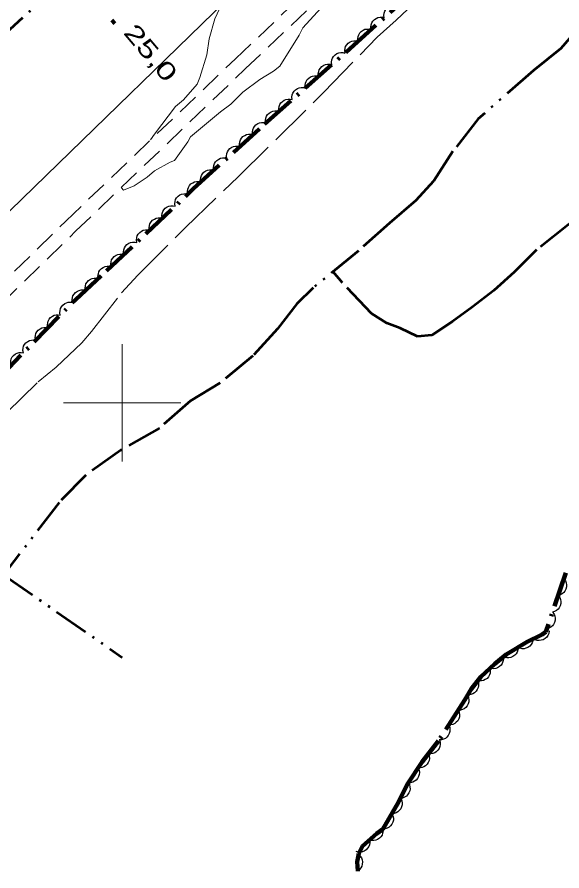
# Model space of a CAD drawing. Extents: x 386081 to 389416, y 5130568 to 5134082.
# Drawn here: x 387982.1 to 388075, y 5131520.2 to 5131665.7 of the extents above; entities that cross this region are included whole.
import ezdxf

# ---------------------------------------------------------------- set-up
doc = ezdxf.new("R2010")
doc.units = 0
doc.header["$LTSCALE"] = 1.2
for name, pattern in [('DASH_DOUBLE_DOT', [9.2, 5, -1.2, 0.3, -1.2, 0.3, -1.2]), ('DOT_DASHED', [7.7, 5, -1.2, 0.3, -1.2]), ('LONG_DASHED', [7.5, 6, -1.5]), ('MEDIUM_DASHED', [4.5, 3, -1.5])]:
    doc.linetypes.add(name, pattern=pattern)
for name, color, linetype, lineweight in [('19', 7, 'Continuous', 13), ('2', 7, 'Continuous', 13), ('3', 7, 'Continuous', 140), ('36', 7, 'Continuous', 13), ('4', 7, 'DASH_DOUBLE_DOT', 53), ('44', 7, 'Continuous', 25), ('61', 7, 'Continuous', 13)]:
    doc.layers.add(name, color=color, linetype=linetype, lineweight=lineweight)

msp = doc.modelspace()

# ---------------------------------------------------------------- linework, layer by layer
at = {"layer": '19', "linetype": 'MEDIUM_DASHED'}
for points in [[(387878.77, 5131521.57), (387892.52, 5131535.83), (387916.11, 5131558.38), (387929.76, 5131571.75), (387946.6, 5131587.97), (387963.43, 5131604.79), (387977.81, 5131618.66), (387990.39, 5131630.95), (388019.33, 5131658.63), (388045.13, 5131683.12)], [(387883.23, 5131522.73), (387894.21, 5131534.13), (387917.78, 5131556.66), (387931.43, 5131570.03), (387948.28, 5131586.25), (387965.11, 5131603.08), (387979.48, 5131616.93), (387992.06, 5131629.22), (388020.99, 5131656.9), (388046.82, 5131681.41)]]:
    msp.add_lwpolyline(points, dxfattribs=at)
at = {"layer": '2', "linetype": 'LONG_DASHED'}
msp.add_lwpolyline([(387964.34, 5131570.73), (387965.26, 5131572.28), (387970.23, 5131579.75), (387972.08, 5131586.58), (387974.93, 5131591.13), (387978.66, 5131596.51), (387980.36, 5131598.34), (387985.71, 5131603.57), (387988.74, 5131606.09), (387993.13, 5131610.19), (387994.78, 5131612.16), (387999.9, 5131618.74), (388002.71, 5131621.73), (388010.8, 5131629.9), (388019.8, 5131638.51), (388034.35, 5131652.87), (388043.52, 5131662.34), (388046.77, 5131665.21), (388051.89, 5131670.16)], dxfattribs=at)
at = {"layer": '2'}
for points in [[(388033.9, 5131667.25), (388030.85, 5131663.9), (388030.2, 5131662.68), (388026.9, 5131657.4), (388025.83, 5131656.55), (388023.52, 5131655.13), (388020.6, 5131652.93), (388018.55, 5131650.88), (388016.8, 5131649.59), (388011.68, 5131645.34), (388011.19, 5131644.48), (388008.93, 5131641.29), (388008.19, 5131640.99), (388005.51, 5131639.51), (388004.3, 5131638.46), (388002.04, 5131636.98), (388000.24, 5131636.26), (387999.9, 5131636.63), (387999.92, 5131636.74)], [(388004.86, 5131644.79), (388005.52, 5131645.8), (388009.1, 5131650.5), (388010.45, 5131651.65), (388012.82, 5131654.3), (388013.29, 5131655.44), (388014.44, 5131659.3), (388014.88, 5131662.05), (388015.82, 5131665.45), (388016.61, 5131667.13)]]:
    msp.add_lwpolyline(points, dxfattribs=at)
at = {"layer": '3'}
msp.add_line((387998.26, 5131665.24), (387998.77, 5131664.63), dxfattribs=at)
at = {"layer": '36', "lineweight": 25}
msp.add_lwpolyline([(388771.01, 5132397.91), (388761.9, 5132388.83), (388496, 5132131.53), (388210.06, 5131855.46), (387933.77, 5131587.05), (387650.79, 5131312.73), (387574.6, 5131241.62)], dxfattribs=at)
at = {"layer": '4'}
for points in [[(388027.08, 5131707.86), (388012.81, 5131693.41), (387991.16, 5131673.07), (387974.96, 5131658.26), (387947.24, 5131631.05), (387922.93, 5131608.07), (387900.28, 5131585.38), (387852.99, 5131540.26), (387840.49, 5131527.49), (387827.34, 5131515.68), (387825.93, 5131514.8), (387825.37, 5131514.55), (387822.29, 5131513.55), (387818.52, 5131511.87), (387817.89, 5131511.24), (387816.08, 5131508.96), (387813.47, 5131505.36)], [(388091.86, 5131673.21), (388086.57, 5131672.07), (388081.45, 5131668.91), (388078.55, 5131664.63), (388074.85, 5131660.37), (388070.18, 5131656.66), (388060.73, 5131648.38), (388056.43, 5131642.87), (388053.11, 5131637.78), (388050.12, 5131634.45), (388045.62, 5131630.61), (388040.33, 5131625.88), (388032.62, 5131619.61), (388029.8, 5131616.88), (388026.5, 5131612.59), (388022.28, 5131607.98), (388016.73, 5131603.37), (388011.65, 5131600.3), (388006.38, 5131595.68), (387999.79, 5131591.9), (387993.81, 5131587.68), (387989.25, 5131583), (387979.78, 5131570.68), (387999.99, 5131556.58)], [(388089.54, 5131638.66), (388084.41, 5131634.84), (388080.89, 5131632.86), (388078.45, 5131632.05), (388076.07, 5131630.32), (388070.71, 5131626.05), (388066.9, 5131622.26), (388063.42, 5131619.16), (388059.74, 5131616.3), (388056.37, 5131613.82), (388052.82, 5131611.51), (388050.42, 5131611.28), (388047.44, 5131612.7), (388045.16, 5131613.55), (388042.52, 5131615.21), (388037.6, 5131620.46), (388035.98, 5131622.34)]]:
    msp.add_lwpolyline(points, dxfattribs=at)
at = {"layer": '44', "linetype": 'DOT_DASHED', "lineweight": 90}
for points in [[(387886.57, 5131514.61), (387889.75, 5131518.05), (387892.89, 5131520.29), (387895.68, 5131522.74), (387900.35, 5131527.26), (387904.69, 5131531.98), (387910.49, 5131537.8), (387919.45, 5131546.3), (387924.64, 5131550.73), (387930.74, 5131556.34), (387946.04, 5131570.83), (387956.98, 5131581.61), (387965.63, 5131590.59), (387992.04, 5131617.57), (387997.36, 5131622.46), (388012.15, 5131636.44), (388024.3, 5131647.5), (388038.84, 5131660.33), (388062.77, 5131681.88)], [(388075.72, 5131571), (388072.28, 5131560.94), (388071.66, 5131560.51), (388069.12, 5131559.26), (388065.5, 5131557.07), (388063.56, 5131555.51), (388061.21, 5131553.25), (388059.54, 5131551.19), (388058.48, 5131549.37), (388053.98, 5131542.34), (388051.2, 5131538.76), (388048.65, 5131534.93), (388047.15, 5131531.88), (388044.49, 5131527.28), (388043.44, 5131526.54), (388041, 5131524.41), (388040.36, 5131523.17), (388040.11, 5131521.73), (388040.23, 5131520.13)]]:
    msp.add_lwpolyline(points, dxfattribs=at)
at = {"layer": '44'}
for points in [[(388044.72, 5131665.62), (388044.66, 5131666.04), (388044.72, 5131666.44), (388044.82, 5131666.76), (388045.01, 5131667.05), (388045.26, 5131667.32), (388045.59, 5131667.53), (388045.88, 5131667.67), (388046.23, 5131667.72), (388046.6, 5131667.72), (388046.95, 5131667.63)], [(388042.49, 5131663.62), (388042.43, 5131664.03), (388042.5, 5131664.43), (388042.59, 5131664.75), (388042.78, 5131665.04), (388043.03, 5131665.31), (388043.36, 5131665.52), (388043.65, 5131665.66), (388044, 5131665.72), (388044.37, 5131665.71), (388044.72, 5131665.62)], [(388040.26, 5131661.61), (388040.2, 5131662.02), (388040.27, 5131662.42), (388040.36, 5131662.74), (388040.55, 5131663.04), (388040.81, 5131663.31), (388041.13, 5131663.51), (388041.42, 5131663.66), (388041.77, 5131663.71), (388042.14, 5131663.7), (388042.49, 5131663.62)], [(388038.03, 5131659.6), (388037.97, 5131660.02), (388038.04, 5131660.42), (388038.13, 5131660.73), (388038.32, 5131661.03), (388038.58, 5131661.3), (388038.9, 5131661.5), (388039.19, 5131661.65), (388039.54, 5131661.7), (388039.91, 5131661.7), (388040.26, 5131661.61)], [(388035.77, 5131657.62), (388035.72, 5131658.04), (388035.79, 5131658.44), (388035.89, 5131658.76), (388036.08, 5131659.05), (388036.34, 5131659.32), (388036.66, 5131659.52), (388036.96, 5131659.66), (388037.3, 5131659.71), (388037.67, 5131659.7), (388038.02, 5131659.61)], [(388033.52, 5131655.64), (388033.47, 5131656.05), (388033.54, 5131656.46), (388033.64, 5131656.77), (388033.83, 5131657.06), (388034.09, 5131657.33), (388034.41, 5131657.53), (388034.71, 5131657.67), (388035.05, 5131657.72), (388035.43, 5131657.71), (388035.77, 5131657.62)], [(388031.28, 5131653.65), (388031.22, 5131654.07), (388031.29, 5131654.47), (388031.39, 5131654.79), (388031.58, 5131655.08), (388031.84, 5131655.35), (388032.16, 5131655.55), (388032.46, 5131655.69), (388032.81, 5131655.74), (388033.18, 5131655.73), (388033.52, 5131655.64)], [(388029.03, 5131651.67), (388028.97, 5131652.08), (388029.04, 5131652.49), (388029.14, 5131652.8), (388029.33, 5131653.09), (388029.59, 5131653.36), (388029.91, 5131653.56), (388030.21, 5131653.7), (388030.56, 5131653.75), (388030.93, 5131653.74), (388031.28, 5131653.65)], [(388026.78, 5131649.69), (388026.72, 5131650.1), (388026.79, 5131650.5), (388026.89, 5131650.82), (388027.08, 5131651.11), (388027.34, 5131651.38), (388027.66, 5131651.58), (388027.96, 5131651.72), (388028.31, 5131651.77), (388028.68, 5131651.76), (388029.03, 5131651.67)], [(388024.53, 5131647.7), (388024.47, 5131648.11), (388024.54, 5131648.52), (388024.64, 5131648.83), (388024.83, 5131649.12), (388025.09, 5131649.39), (388025.41, 5131649.59), (388025.71, 5131649.73), (388026.06, 5131649.78), (388026.43, 5131649.77), (388026.78, 5131649.69)], [(388022.31, 5131645.68), (388022.25, 5131646.1), (388022.31, 5131646.5), (388022.4, 5131646.82), (388022.59, 5131647.11), (388022.84, 5131647.38), (388023.16, 5131647.59), (388023.45, 5131647.74), (388023.8, 5131647.79), (388024.17, 5131647.79), (388024.52, 5131647.7)], [(388020.09, 5131643.66), (388020.03, 5131644.08), (388020.09, 5131644.48), (388020.18, 5131644.8), (388020.37, 5131645.09), (388020.62, 5131645.36), (388020.94, 5131645.57), (388021.24, 5131645.72), (388021.58, 5131645.77), (388021.96, 5131645.77), (388022.31, 5131645.68)], [(388017.87, 5131641.65), (388017.81, 5131642.06), (388017.87, 5131642.46), (388017.96, 5131642.78), (388018.15, 5131643.07), (388018.4, 5131643.34), (388018.73, 5131643.55), (388019.02, 5131643.7), (388019.37, 5131643.75), (388019.74, 5131643.75), (388020.09, 5131643.66)], [(388015.65, 5131639.63), (388015.59, 5131640.04), (388015.65, 5131640.44), (388015.74, 5131640.76), (388015.93, 5131641.05), (388016.19, 5131641.32), (388016.51, 5131641.53), (388016.8, 5131641.68), (388017.15, 5131641.73), (388017.52, 5131641.73), (388017.87, 5131641.65)], [(388013.43, 5131637.61), (388013.37, 5131638.02), (388013.43, 5131638.42), (388013.53, 5131638.74), (388013.72, 5131639.03), (388013.97, 5131639.31), (388014.29, 5131639.51), (388014.58, 5131639.66), (388014.93, 5131639.71), (388015.3, 5131639.71), (388015.65, 5131639.63)], [(388011.21, 5131635.59), (388011.15, 5131636), (388011.21, 5131636.4), (388011.31, 5131636.72), (388011.5, 5131637.01), (388011.75, 5131637.29), (388012.07, 5131637.49), (388012.36, 5131637.64), (388012.71, 5131637.69), (388013.08, 5131637.69), (388013.43, 5131637.61)], [(388009.05, 5131633.51), (388008.98, 5131633.92), (388009.03, 5131634.32), (388009.12, 5131634.64), (388009.31, 5131634.94), (388009.55, 5131635.22), (388009.87, 5131635.43), (388010.16, 5131635.58), (388010.51, 5131635.64), (388010.88, 5131635.65), (388011.23, 5131635.57)], [(388006.87, 5131631.45), (388006.8, 5131631.86), (388006.85, 5131632.26), (388006.94, 5131632.58), (388007.13, 5131632.88), (388007.37, 5131633.16), (388007.69, 5131633.37), (388007.98, 5131633.52), (388008.33, 5131633.58), (388008.7, 5131633.59), (388009.05, 5131633.51)], [(388004.69, 5131629.39), (388004.62, 5131629.8), (388004.67, 5131630.2), (388004.76, 5131630.52), (388004.95, 5131630.82), (388005.19, 5131631.1), (388005.51, 5131631.31), (388005.8, 5131631.46), (388006.15, 5131631.52), (388006.52, 5131631.53), (388006.87, 5131631.45)], [(388002.51, 5131627.33), (388002.44, 5131627.74), (388002.49, 5131628.14), (388002.58, 5131628.46), (388002.77, 5131628.76), (388003.01, 5131629.04), (388003.33, 5131629.25), (388003.62, 5131629.4), (388003.97, 5131629.46), (388004.34, 5131629.46), (388004.69, 5131629.39)], [(388000.33, 5131625.27), (388000.26, 5131625.68), (388000.31, 5131626.08), (388000.4, 5131626.4), (388000.59, 5131626.7), (388000.83, 5131626.97), (388001.15, 5131627.19), (388001.44, 5131627.34), (388001.79, 5131627.4), (388002.16, 5131627.4), (388002.51, 5131627.33)], [(387998.15, 5131623.2), (387998.08, 5131623.62), (387998.13, 5131624.02), (387998.22, 5131624.34), (387998.41, 5131624.64), (387998.65, 5131624.91), (387998.97, 5131625.13), (387999.26, 5131625.28), (387999.61, 5131625.34), (387999.98, 5131625.34), (388000.33, 5131625.27)], [(387995.95, 5131621.16), (387995.89, 5131621.58), (387995.95, 5131621.98), (387996.04, 5131622.3), (387996.23, 5131622.59), (387996.48, 5131622.87), (387996.8, 5131623.07), (387997.09, 5131623.22), (387997.44, 5131623.28), (387997.81, 5131623.28), (387998.16, 5131623.19)], [(387993.74, 5131619.13), (387993.68, 5131619.55), (387993.74, 5131619.95), (387993.83, 5131620.27), (387994.02, 5131620.56), (387994.27, 5131620.84), (387994.59, 5131621.04), (387994.88, 5131621.19), (387995.23, 5131621.25), (387995.6, 5131621.25), (387995.95, 5131621.16)], [(387991.53, 5131617.1), (387991.47, 5131617.52), (387991.53, 5131617.92), (387991.62, 5131618.24), (387991.81, 5131618.53), (387992.06, 5131618.8), (387992.38, 5131619.01), (387992.67, 5131619.16), (387993.02, 5131619.22), (387993.39, 5131619.22), (387993.74, 5131619.13)], [(387989.46, 5131614.93), (387989.38, 5131615.34), (387989.41, 5131615.75), (387989.49, 5131616.07), (387989.66, 5131616.37), (387989.9, 5131616.66), (387990.21, 5131616.89), (387990.49, 5131617.05), (387990.83, 5131617.12), (387991.2, 5131617.14), (387991.56, 5131617.08)], [(387987.36, 5131612.79), (387987.28, 5131613.2), (387987.31, 5131613.6), (387987.39, 5131613.93), (387987.56, 5131614.23), (387987.8, 5131614.52), (387988.11, 5131614.74), (387988.39, 5131614.9), (387988.73, 5131614.98), (387989.1, 5131615), (387989.46, 5131614.93)], [(387985.26, 5131610.65), (387985.18, 5131611.05), (387985.22, 5131611.46), (387985.29, 5131611.78), (387985.46, 5131612.09), (387985.7, 5131612.37), (387986.01, 5131612.6), (387986.29, 5131612.76), (387986.64, 5131612.84), (387987.01, 5131612.85), (387987.36, 5131612.79)], [(387983.16, 5131608.5), (387983.08, 5131608.91), (387983.12, 5131609.32), (387983.19, 5131609.64), (387983.37, 5131609.94), (387983.6, 5131610.23), (387983.91, 5131610.45), (387984.19, 5131610.62), (387984.54, 5131610.69), (387984.91, 5131610.71), (387985.26, 5131610.65)], [(387981.06, 5131606.36), (387980.98, 5131606.77), (387981.02, 5131607.17), (387981.09, 5131607.49), (387981.27, 5131607.8), (387981.5, 5131608.08), (387981.81, 5131608.31), (387982.09, 5131608.47), (387982.44, 5131608.55), (387982.81, 5131608.57), (387983.16, 5131608.5)], [(388075.37, 5131569.98), (388075.62, 5131569.65), (388075.76, 5131569.27), (388075.83, 5131568.94), (388075.81, 5131568.59), (388075.72, 5131568.23), (388075.54, 5131567.9), (388075.35, 5131567.63), (388075.07, 5131567.41), (388074.75, 5131567.24), (388074.4, 5131567.14)], [(388074.4, 5131567.14), (388074.65, 5131566.81), (388074.79, 5131566.43), (388074.86, 5131566.11), (388074.84, 5131565.75), (388074.75, 5131565.4), (388074.57, 5131565.06), (388074.38, 5131564.79), (388074.1, 5131564.57), (388073.78, 5131564.4), (388073.43, 5131564.3)], [(388073.43, 5131564.3), (388073.68, 5131563.97), (388073.82, 5131563.59), (388073.89, 5131563.27), (388073.87, 5131562.92), (388073.78, 5131562.56), (388073.6, 5131562.22), (388073.41, 5131561.95), (388073.13, 5131561.74), (388072.81, 5131561.56), (388072.46, 5131561.47)], [(388072.84, 5131561.09), (388072.78, 5131560.67), (388072.61, 5131560.31), (388072.43, 5131560.03), (388072.17, 5131559.8), (388071.85, 5131559.6), (388071.48, 5131559.5), (388071.16, 5131559.44), (388070.81, 5131559.48), (388070.46, 5131559.59), (388070.14, 5131559.76)], [(388070.1, 5131559.85), (388070.08, 5131559.43), (388069.94, 5131559.05), (388069.78, 5131558.76), (388069.54, 5131558.5), (388069.24, 5131558.29), (388068.89, 5131558.15), (388068.57, 5131558.06), (388068.22, 5131558.07), (388067.86, 5131558.15), (388067.53, 5131558.3)], [(388067.53, 5131558.3), (388067.51, 5131557.88), (388067.37, 5131557.5), (388067.22, 5131557.2), (388066.97, 5131556.95), (388066.68, 5131556.73), (388066.32, 5131556.59), (388066, 5131556.51), (388065.65, 5131556.52), (388065.29, 5131556.59), (388064.96, 5131556.74)], [(388065.01, 5131556.68), (388065.04, 5131556.26), (388064.96, 5131555.86), (388064.85, 5131555.55), (388064.64, 5131555.27), (388064.37, 5131555.01), (388064.04, 5131554.83), (388063.74, 5131554.7), (388063.39, 5131554.66), (388063.02, 5131554.69), (388062.67, 5131554.8)], [(388062.74, 5131554.72), (388062.81, 5131554.31), (388062.76, 5131553.91), (388062.68, 5131553.59), (388062.49, 5131553.29), (388062.25, 5131553.01), (388061.93, 5131552.79), (388061.65, 5131552.64), (388061.3, 5131552.57), (388060.93, 5131552.57), (388060.58, 5131552.64)], [(388060.66, 5131552.57), (388060.78, 5131552.17), (388060.78, 5131551.76), (388060.73, 5131551.43), (388060.59, 5131551.11), (388060.38, 5131550.81), (388060.1, 5131550.55), (388059.83, 5131550.37), (388059.49, 5131550.26), (388059.13, 5131550.21), (388058.77, 5131550.24)], [(388058.95, 5131550.11), (388059.12, 5131549.73), (388059.16, 5131549.32), (388059.16, 5131548.99), (388059.05, 5131548.66), (388058.88, 5131548.33), (388058.62, 5131548.05), (388058.38, 5131547.83), (388058.06, 5131547.69), (388057.7, 5131547.59), (388057.34, 5131547.58)], [(388057.34, 5131547.58), (388057.5, 5131547.2), (388057.55, 5131546.8), (388057.54, 5131546.47), (388057.43, 5131546.13), (388057.26, 5131545.8), (388057, 5131545.52), (388056.76, 5131545.3), (388056.44, 5131545.16), (388056.08, 5131545.07), (388055.72, 5131545.06)], [(388055.72, 5131545.06), (388055.88, 5131544.67), (388055.93, 5131544.27), (388055.92, 5131543.94), (388055.82, 5131543.6), (388055.64, 5131543.28), (388055.39, 5131542.99), (388055.14, 5131542.78), (388054.82, 5131542.63), (388054.46, 5131542.54), (388054.1, 5131542.53)], [(388054.12, 5131542.52), (388054.25, 5131542.12), (388054.26, 5131541.72), (388054.22, 5131541.39), (388054.08, 5131541.06), (388053.88, 5131540.75), (388053.6, 5131540.49), (388053.34, 5131540.3), (388053, 5131540.19), (388052.64, 5131540.13), (388052.28, 5131540.15)], [(388052.28, 5131540.15), (388052.41, 5131539.75), (388052.42, 5131539.35), (388052.38, 5131539.02), (388052.24, 5131538.69), (388052.04, 5131538.38), (388051.76, 5131538.12), (388051.5, 5131537.93), (388051.16, 5131537.82), (388050.8, 5131537.76), (388050.44, 5131537.78)], [(388050.51, 5131537.73), (388050.67, 5131537.34), (388050.71, 5131536.94), (388050.7, 5131536.61), (388050.58, 5131536.27), (388050.4, 5131535.95), (388050.14, 5131535.67), (388049.89, 5131535.46), (388049.57, 5131535.32), (388049.21, 5131535.23), (388048.85, 5131535.23)], [(388048.81, 5131535.25), (388049.02, 5131534.89), (388049.11, 5131534.49), (388049.14, 5131534.17), (388049.07, 5131533.82), (388048.93, 5131533.48), (388048.71, 5131533.17), (388048.49, 5131532.92), (388048.19, 5131532.74), (388047.84, 5131532.61), (388047.49, 5131532.56)], [(388047.53, 5131532.54), (388047.71, 5131532.16), (388047.78, 5131531.76), (388047.78, 5131531.43), (388047.69, 5131531.09), (388047.53, 5131530.76), (388047.29, 5131530.46), (388047.06, 5131530.23), (388046.74, 5131530.08), (388046.39, 5131529.97), (388046.03, 5131529.94)], [(388046.03, 5131529.94), (388046.21, 5131529.56), (388046.27, 5131529.16), (388046.28, 5131528.83), (388046.19, 5131528.49), (388046.03, 5131528.16), (388045.79, 5131527.86), (388045.56, 5131527.64), (388045.24, 5131527.48), (388044.89, 5131527.37), (388044.53, 5131527.34)], [(388044.46, 5131527.43), (388044.51, 5131527.02), (388044.44, 5131526.62), (388044.35, 5131526.3), (388044.15, 5131526.01), (388043.89, 5131525.75), (388043.57, 5131525.54), (388043.27, 5131525.4), (388042.92, 5131525.36), (388042.55, 5131525.37), (388042.2, 5131525.46)], [(388042.2, 5131525.46), (388042.25, 5131525.05), (388042.18, 5131524.64), (388042.08, 5131524.33), (388041.89, 5131524.04), (388041.63, 5131523.77), (388041.31, 5131523.57), (388041.01, 5131523.43), (388040.66, 5131523.38), (388040.29, 5131523.4), (388039.94, 5131523.49)], [(388040, 5131523.18), (388040.36, 5131522.97), (388040.64, 5131522.68), (388040.84, 5131522.41), (388040.95, 5131522.08), (388041.01, 5131521.71), (388040.97, 5131521.33), (388040.91, 5131521.01), (388040.74, 5131520.7), (388040.51, 5131520.41), (388040.23, 5131520.19)]]:
    msp.add_lwpolyline(points, dxfattribs=at)
at = {"layer": '61'}
for p, q in [((388000, 5131590), (388000, 5131610)), ((387990, 5131600), (388010, 5131600))]:
    msp.add_line(p, q, dxfattribs=at)

# ---------------------------------------------------------------- texts
at = {"layer": '3', "width": 1.45}
msp.add_text('25,0   ', height=3, rotation=310.294, dxfattribs=at).set_placement((388000.09, 5131663.02))

doc.saveas('drawing.dxf')
